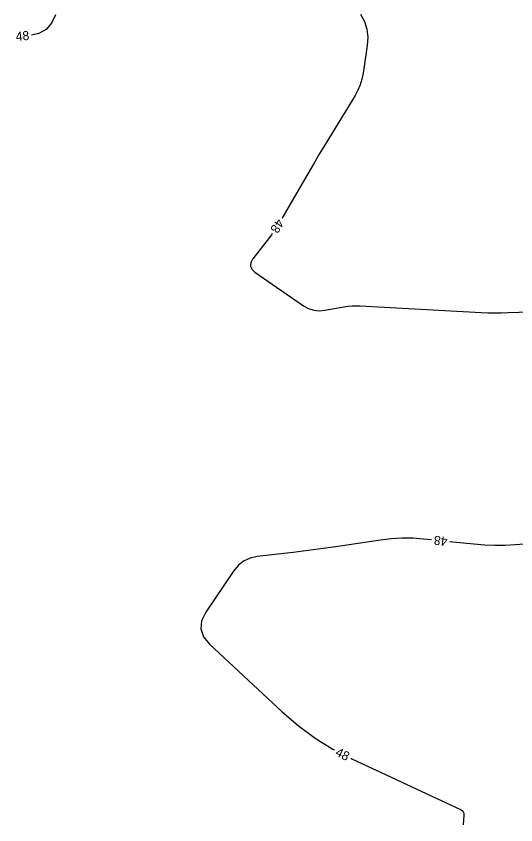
# Model space of a CAD drawing. Extents: x 2384780 to 2405861, y 547869 to 573706.
# Drawn here: x 2395774.5 to 2395884.7, y 552117 to 552295.2 of the extents above; entities that cross this region are included whole.
import ezdxf

# ---------------------------------------------------------------- set-up
doc = ezdxf.new("R2010")
doc.units = 0
doc.layers.add('Old_Level_60', color=7, linetype='Continuous')

msp = doc.modelspace()

# ---------------------------------------------------------------- linework, layer by layer
at = {"layer": 'Old_Level_60'}
for points in [[(2395783.18125, 552295.48525), (2395782.34025, 552293.62875), (2395781.11375, 552292.25525), (2395779.502, 552291.3655), (2395777.91875, 552291.04325)], [(2395850.432, 552295.6135), (2395851.2975, 552293.995), (2395851.8345, 552292.30575), (2395852.043, 552290.5455), (2395851.92325, 552288.714), (2395850.99575, 552282.61575), (2395850.736, 552281.33125), (2395850.35425, 552280.091), (2395849.8505, 552278.895), (2395849.225, 552277.74325), (2395842.62525, 552266.886), (2395841.33825, 552264.7545), (2395840.064, 552262.61525), (2395838.80225, 552260.46875), (2395837.5535, 552258.31475), (2395833.31725, 552250.9575), (2395833.1215, 552250.63025)], [(2395830.9485, 552247.27375), (2395830.77375, 552247.023), (2395829.83675, 552245.77125), (2395826.703, 552241.7315), (2395826.22825, 552240.89625), (2395826.147, 552240.12225), (2395826.45925, 552239.40925), (2395827.16475, 552238.75725), (2395837.85225, 552231.39775), (2395838.95225, 552230.77925), (2395840.105, 552230.40275), (2395841.30975, 552230.26825), (2395842.56725, 552230.37575), (2395846.7605, 552231.1225), (2395847.66075, 552231.25625), (2395848.564, 552231.338), (2395849.4705, 552231.3675), (2395850.3805, 552231.34475), (2395877.0365, 552229.917), (2395878.51825, 552229.85425), (2395880.0005, 552229.82475), (2395881.483, 552229.82825), (2395882.966, 552229.865), (2395887.81025, 552230.039)], [(2395866.079, 552179.7855), (2395864.3015, 552179.9705), (2395861.919, 552180.14325), (2395859.53975, 552180.165), (2395857.164, 552180.0355), (2395854.79175, 552179.755), (2395844.4375, 552178.2), (2395842.2175, 552177.876), (2395839.995, 552177.57025), (2395837.77025, 552177.283), (2395835.543, 552177.01375), (2395827.671, 552176.096), (2395826.0765, 552175.74775), (2395824.6665, 552175.0965), (2395823.44125, 552174.1425), (2395822.40025, 552172.88525), (2395816.32675, 552163.8655), (2395815.401, 552161.97575), (2395815.2265, 552160.17175), (2395815.8035, 552158.45375), (2395817.132, 552156.8215), (2395833.1395, 552141.893), (2395836.6725, 552138.84625), (2395840.41075, 552136.104), (2395844.35425, 552133.6665), (2395844.71325, 552133.482)], [(2395895.27625, 552179.527), (2395884.58275, 552178.693), (2395882.292, 552178.5665), (2395880.00275, 552178.544), (2395877.71475, 552178.62575), (2395875.428, 552178.81175), (2395870.05725, 552179.371)], [(2395848.27075, 552131.653), (2395848.50325, 552131.5335), (2395872.44025, 552120.382), (2395872.795, 552120.1585), (2395873.03925, 552119.87), (2395873.1735, 552119.51625), (2395873.19725, 552119.09775), (2395873.0505, 552116.99225)]]:
    msp.add_lwpolyline(points, dxfattribs=at)

# ---------------------------------------------------------------- texts
for rotation, p in [(5.064725, (2395774.522, 552289.7115)), (237.0814528, (2395832.04775, 552250.735)), (174.0548222, (2395869.66725, 552180.41725)), (332.7921306, (2395844.69725, 552132.36575))]:
    msp.add_text('48', height=2, rotation=rotation, dxfattribs=at).set_placement(p)

doc.saveas('drawing.dxf')
